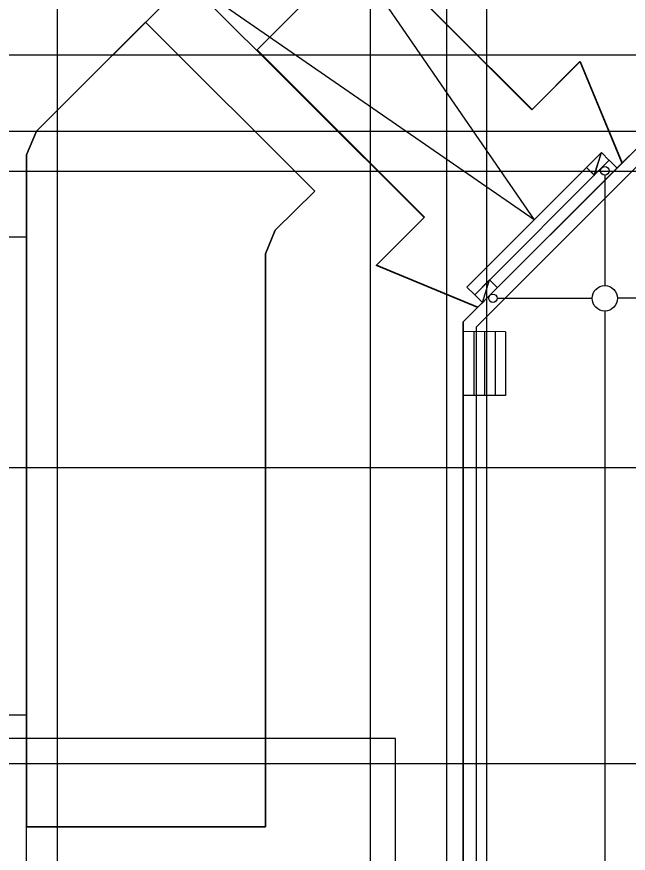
# Model space of a CAD drawing. Extents: x -264222 to -263592, y -1242345 to -1242048.
# Drawn here: x -263902.58 to -263888.12, y -1242121 to -1242101.22 of the extents above; entities that cross this region are included whole.
import ezdxf

# ---------------------------------------------------------------- set-up
doc = ezdxf.new("R2010")
doc.units = 0
doc.layers.add('HESCON_OSI_STAVBY_KFA', color=7, linetype='Continuous')
doc.layers.add('KFA_2D_SITUACIA_DSP', color=7, linetype='Continuous')

msp = doc.modelspace()

# ---------------------------------------------------------------- linework, layer by layer
at = {"layer": 'HESCON_OSI_STAVBY_KFA'}
for p, q in [((-263901.618, -1242083.237), (-263901.618, -1242246.707)), ((-263894.218, -1242083.237), (-263894.218, -1242246.707)), ((-263892.418, -1242083.237), (-263892.418, -1242246.707)), ((-263891.468, -1242083.237), (-263891.468, -1242246.707)), ((-263792.653, -1242102.132), (-263911.523, -1242102.132)), ((-263792.653, -1242103.932), (-263911.523, -1242103.932)), ((-263792.653, -1242104.882), (-263911.523, -1242104.882)), ((-263792.653, -1242111.882), (-263911.523, -1242111.882)), ((-263792.653, -1242118.882), (-263917.453, -1242118.882))]:
    msp.add_line(p, q, dxfattribs=at)
at = {"layer": 'KFA_2D_SITUACIA_DSP'}
for p, q in [((-263899.53, -1242101.345), (-263902.113, -1242103.928)), ((-263895.529, -1242105.347), (-263899.53, -1242101.345)), ((-263902.113, -1242103.928), (-263902.343, -1242104.482)), ((-263902.343, -1242104.482), (-263902.343, -1242120.37)), ((-263891.932, -1242107.613), (-263888.75, -1242104.431)), ((-263888.75, -1242104.431), (-263889.103, -1242104.785)), ((-263888.921, -1242104.967), (-263888.75, -1242104.431)), ((-263888.918, -1242104.964), (-263888.75, -1242104.431)), ((-263888.566, -1242104.615), (-263888.75, -1242104.431)), ((-263891.749, -1242107.795), (-263888.567, -1242104.614)), ((-263888.383, -1242104.797), (-263888.567, -1242104.614)), ((-263888.383, -1242104.797), (-263891.565, -1242107.979)), ((-263888.919, -1242104.969), (-263889.103, -1242104.785)), ((-263889.103, -1242104.785), (-263888.921, -1242104.967)), ((-263888.921, -1242104.967), (-263888.918, -1242104.964)), ((-263888.673, -1242104.962), (-263888.673, -1242107.577)), ((-263896.465, -1242106.268), (-263895.529, -1242105.347)), ((-263896.693, -1242106.822), (-263896.465, -1242106.268)), ((-263902.343, -1242106.432), (-263903.343, -1242106.432)), ((-263896.693, -1242120.37), (-263896.693, -1242106.822)), ((-263891.396, -1242107.442), (-263891.749, -1242107.795)), ((-263891.565, -1242107.979), (-263891.396, -1242107.442)), ((-263891.565, -1242107.979), (-263891.396, -1242107.442)), ((-263891.212, -1242107.626), (-263891.396, -1242107.442)), ((-263891.748, -1242107.797), (-263891.932, -1242107.613)), ((-263891.565, -1242107.979), (-263891.749, -1242107.795)), ((-263891.749, -1242107.795), (-263891.565, -1242107.979)), ((-263891.218, -1242107.877), (-263888.973, -1242107.877)), ((-263852.268, -1242107.877), (-263888.373, -1242107.877)), ((-263891.517, -1242107.934), (-263891.673, -1242108.089)), ((-263888.673, -1242108.177), (-263888.673, -1242164.087)), ((-263891.018, -1242108.673), (-263892.012, -1242108.664)), ((-263891.768, -1242108.673), (-263891.768, -1242110.171)), ((-263891.518, -1242108.673), (-263891.518, -1242110.171)), ((-263891.268, -1242108.673), (-263891.268, -1242110.171)), ((-263891.018, -1242108.673), (-263891.018, -1242110.171)), ((-263891.018, -1242110.171), (-263891.997, -1242110.171)), ((-263902.343, -1242117.732), (-263903.343, -1242117.732)), ((-263902.343, -1242120.37), (-263896.693, -1242120.37))]:
    msp.add_line(p, q, dxfattribs=at)
for points in [[(-263909.043, -1242125.432), (-263902.343, -1242125.432), (-263902.343, -1242104.482), (-263902.112, -1242103.927), (-263898.54, -1242100.355), (-263895.995, -1242097.81), (-263892.423, -1242094.238), (-263891.868, -1242094.007), (-263812.071, -1242094.007), (-263811.513, -1242094.238), (-263801.823, -1242103.927), (-263801.593, -1242104.482), (-263801.593, -1242224.282), (-263801.824, -1242224.838), (-263805.392, -1242228.407)], [(-263891.681, -1242108.095), (-263894.08, -1242107.101), (-263892.944, -1242105.964), (-263898.552, -1242100.364), (-263896.003, -1242097.814), (-263890.399, -1242103.418), (-263889.262, -1242102.282), (-263888.268, -1242104.681), (-263891.681, -1242108.095)], [(-263898.54, -1242100.355), (-263895.995, -1242097.81), (-263890.341, -1242106.025), (-263898.533, -1242100.366)], [(-263892.018, -1242220.33), (-263892.018, -1242181.432), (-263893.618, -1242181.432), (-263893.618, -1242147.332), (-263892.018, -1242147.332), (-263892.018, -1242108.434), (-263891.673, -1242108.09), (-263894.073, -1242107.096), (-263892.937, -1242105.959), (-263896.896, -1242101.999), (-263894.351, -1242099.454), (-263890.391, -1242103.413), (-263889.254, -1242102.277), (-263888.26, -1242104.677), (-263887.916, -1242104.332), (-263816.02, -1242104.332)]]:
    msp.add_lwpolyline(points, dxfattribs=at)
for points in [[(-263902.343, -1242120.37), (-263902.343, -1242104.482), (-263902.113, -1242103.928), (-263899.53, -1242101.345), (-263895.529, -1242105.347), (-263896.465, -1242106.268), (-263896.693, -1242106.822), (-263896.693, -1242120.37)], [(-263816.02, -1242224.432), (-263811.918, -1242220.33), (-263811.918, -1242108.434), (-263816.02, -1242104.332), (-263887.916, -1242104.332), (-263892.018, -1242108.434), (-263892.018, -1242147.332), (-263893.618, -1242147.332), (-263893.618, -1242162.382), (-263894.718, -1242162.382), (-263894.718, -1242166.382), (-263893.618, -1242166.382), (-263893.618, -1242181.432), (-263892.018, -1242181.432), (-263892.018, -1242220.33), (-263887.916, -1242224.432)], [(-263816.144, -1242224.132), (-263812.218, -1242220.206), (-263812.218, -1242108.558), (-263816.144, -1242104.632), (-263887.792, -1242104.632), (-263891.718, -1242108.558), (-263891.718, -1242147.632), (-263893.318, -1242147.632), (-263893.318, -1242162.682), (-263894.418, -1242162.682), (-263894.418, -1242166.082), (-263893.318, -1242166.082), (-263893.318, -1242181.132), (-263891.718, -1242181.132), (-263891.718, -1242220.206), (-263887.792, -1242224.132)], [(-263893.618, -1242118.282), (-263916.093, -1242118.282), (-263916.093, -1242175.482), (-263914.293, -1242175.482), (-263914.293, -1242210.482), (-263893.618, -1242210.482), (-263893.618, -1242166.382), (-263900.043, -1242166.382), (-263900.043, -1242162.382), (-263893.618, -1242162.382)]]:
    msp.add_lwpolyline(points, close=True, dxfattribs=at)
for centre, radius in [((-263888.673, -1242104.862), 0.1), ((-263888.673, -1242107.877), 0.3), ((-263891.318, -1242107.877), 0.1)]:
    msp.add_circle(centre, radius, dxfattribs=at)

doc.saveas('drawing.dxf')
